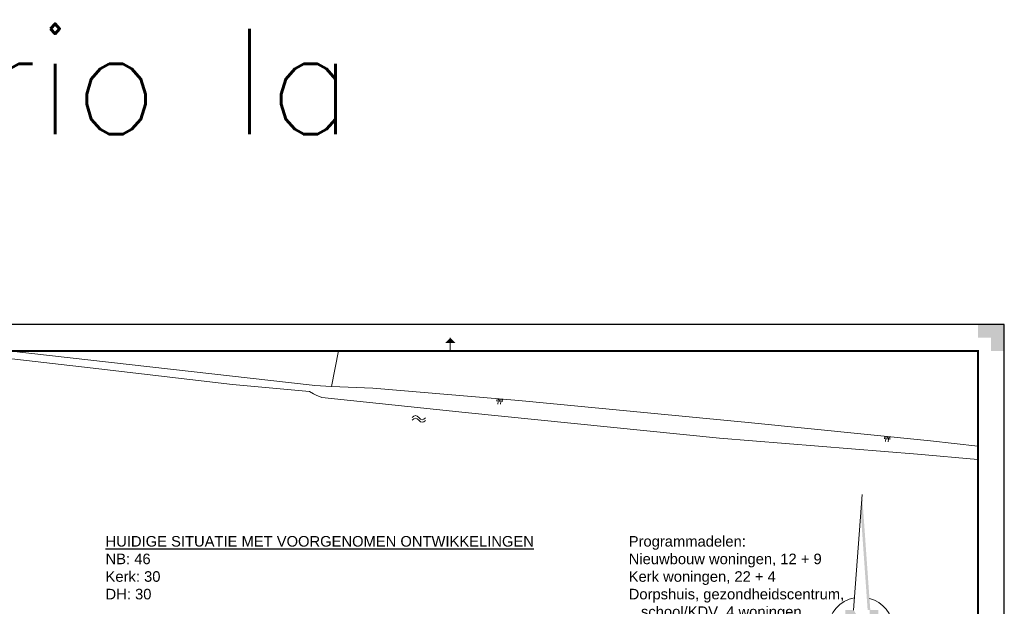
# Model space of a CAD drawing. Extents: x -1000932 to 2054797, y 285738 to 764020.
# Tile 514 of 656: x 283262 to 469861, y 652846 to 764020. Entities that reach past the tile are written whole.
import ezdxf

# ---------------------------------------------------------------- set-up
doc = ezdxf.new("R2010")
doc.units = 0
doc.header["$MEASUREMENT"] = 0
doc.header["$PDMODE"] = 33
doc.header["$PDSIZE"] = 1
doc.layers.get('0').update_dxf_attribs({"color": 1, "linetype": 'CONTINUOUS'})
doc.layers.add('04H', color=6, linetype='CONTINUOUS', plot=False)
for name, color, linetype, lineweight in [('Q07', 7, 'CONTINUOUS', 0), ('S04', 7, 'CONTINUOUS', 0), ('S05', 7, 'CONTINUOUS', 0), ('T09', 7, 'CONTINUOUS', 0), ('T22', 7, 'CONTINUOUS', 0), ('W05', 5, 'CONTINUOUS', 0), ('X-XX-AL-TEKENBLAD-KADER-AFSNIJMARKERING-G', 7, 'CONTINUOUS', 30), ('X-XX-AL-TEKENBLAD-KADER-G', 7, 'CONTINUOUS', 30), ('X-XX-AL-TEKENBLAD-KADER-VOUWMARKERING-G', 7, 'CONTINUOUS', 13), ('X-XX-AL-TEKENBLAD_NOORDPIJL-G', 7, 'CONTINUOUS', 13)]:
    doc.layers.add(name, color=color, linetype=linetype, lineweight=lineweight)
doc.styles.get("Standard").update_dxf_attribs({"font": 'romans.shx'})

# ---------------------------------------------------------------- blocks, each defined once
blk = doc.blocks.new('SAL-TEKENBLAD-A0-841×841-SO')
at = {"layer": 'X-XX-AL-TEKENBLAD-KADER-AFSNIJMARKERING-G', "ltscale": 0.5}
blk.add_hatch(color=256, dxfattribs=at).paths.add_polyline_path([(-5, 831), (-5, 836), (-10, 836), (-10, 841), (0, 841), (0, 831)])
at = {"layer": 'X-XX-AL-TEKENBLAD-KADER-VOUWMARKERING-G', "ltscale": 0.5}
h = blk.add_hatch(color=256, dxfattribs=at)
h.paths.add_polyline_path([(-212, 834), (-210, 836), (-210, 834)], flags=16)
h.paths.add_polyline_path([(-210, 834), (-210, 836), (-208, 834)], flags=16)
at = {"layer": 'X-XX-AL-TEKENBLAD-KADER-G', "ltscale": 0.5}
for p, q in [((0, 841), (-841, 841)), ((0, 0), (0, 841))]:
    blk.add_line(p, q, dxfattribs=at)
at = {"layer": 'X-XX-AL-TEKENBLAD-KADER-G', "ltscale": 0.5, "const_width": 0.7, "flags": 128}
blk.add_lwpolyline([(-821, 10), (-10, 10), (-10, 831), (-821, 831), (-821, 10)], close=True, dxfattribs=at)
at = {"layer": 'X-XX-AL-TEKENBLAD-KADER-VOUWMARKERING-G', "ltscale": 0.5}
blk.add_line((-210, 831), (-210, 836), dxfattribs=at)
blk = doc.blocks.new('SAL-TEKENBLAD_NOORDPIJL-SO')
at = {"layer": 'X-XX-AL-TEKENBLAD_NOORDPIJL-G'}
for points in [[(-5.76, -7.58), (-5.76, 7.62), (-2.66, 7.62), (3.44, -2.58), (3.44, 7.62), (6.64, 7.62), (6.64, -7.58), (3.44, -7.58), (-2.66, 2.62), (-2.66, -7.58)], [(-3.46, -18.48), (-4.46, -17.48), (4.54, -17.48), (3.74, -7.58), (4.74, -7.58), (5.54, -18.48)]]:
    blk.add_hatch(color=256, dxfattribs=at).paths.add_polyline_path(points)
for p, q in [((-2.66, 7.62), (0.54, 51.42)), ((-13.96, 0.02), (-10.96, 0.02)), ((11.04, 0.02), (14.04, 0.02)), ((-4.46, -17.48), (-3.76, -7.58))]:
    blk.add_line(p, q, dxfattribs=at)
for start, end in [(100.7829, 250.9142), (293.8884, 74.4136)]:
    blk.add_arc((0, 0), 12.5, start, end, dxfattribs=at)
for p in [(0.54, 51.42), (-5.76, -7.58), (-3.46, -18.48)]:
    blk.add_point(p, dxfattribs=at)
at = {"layer": 'X-XX-AL-TEKENBLAD_NOORDPIJL-G', "extrusion": (0, 0, -1)}
blk.add_solid([(-0.54, 51.42), (-0.04, 44.52), (-3.64, 7.62), (-2.64, 7.62)], dxfattribs=at)
blk = doc.blocks.new('S04')
at = {"layer": 'S04', "color": 7, "linetype": 'Continuous', "lineweight": 0}
for p, q in [((0, 0.0502), (0.0502, 0.0502)), ((0, 0.0251), (0.1004, 0.0251)), ((0, 0), (0.0502, 0)), ((0, -0.0251), (0.1004, -0.0251)), ((0, -0.0502), (0.0502, -0.0502))]:
    blk.add_line(p, q, dxfattribs=at)
blk = doc.blocks.new('S05')
at = {"layer": 'S05', "color": 7, "linetype": 'Continuous', "lineweight": 0}
for p, q in [((0.0084, 0.0305), (0.0378, 0.0587)), ((0.011, -0.0191), (0.0406, 0.0089)), ((0.0378, 0.0587), (0.068, 0.0713)), ((0.0406, 0.0089), (0.071, 0.0213)), ((0.068, 0.0713), (0.1006, 0.0621)), ((0.071, 0.0213), (0.1024, 0.0125)), ((0.1006, 0.0621), (0.133, 0.0375)), ((0.1024, 0.0125), (0.1358, -0.0121)), ((0.133, 0.0375), (0.1656, 0.0129)), ((0.1656, 0.0129), (0.1972, 0.0037)), ((0.1972, 0.0037), (0.2284, 0.0163)), ((0.2284, 0.0163), (0.258, 0.0445)), ((0.1358, -0.0121), (0.1682, -0.0369)), ((0.1682, -0.0369), (0.1998, -0.0461)), ((0.1998, -0.0461), (0.231, -0.0333)), ((0.231, -0.0333), (0.2606, -0.0051))]:
    blk.add_line(p, q, dxfattribs=at)

msp = doc.modelspace()

# ---------------------------------------------------------------- linework, layer by layer
at = {"layer": 'Q07', "flags": 128}
msp.add_lwpolyline([(281108.322, 701238.49), (338659.144, 694736.921)], dxfattribs=at)
at = {"layer": 'T09', "flags": 128}
for points in [[(338659.144, 694736.921), (339200.144, 694675.921), (342372.144, 694527.921)], [(342372.144, 694527.921), (350165.144, 694163.921), (377842.144, 691860.921), (421344.144, 687685.921), (455878.144, 684213.921), (464860.572, 683220.172)]]:
    msp.add_lwpolyline(points, dxfattribs=at)
at = {"layer": 'T22', "flags": 128}
msp.add_lwpolyline([(343652.731, 701238.49), (342372.144, 694527.921)], dxfattribs=at)
at = {"layer": 'W05', "flags": 128}
msp.add_lwpolyline([(270227.144, 701103.921), (298285.144, 697849.921), (323565.144, 694871.921), (338216.144, 693565.921), (338940.144, 693097.921), (339455.144, 692839.921), (340517.144, 692419.921), (367710.144, 689600.921), (415897.144, 684695.921), (453395.144, 681703.921), (464860.572, 680693.021)], dxfattribs=at)

# ---------------------------------------------------------------- block references
at = {"layer": 'S04'}
for p, xscale, yscale, zscale, rotation in [((374244.144, 692159.921), 9999.99999999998, 9999.99999999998, 9999.99999999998, 265.0371356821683), ((447696.144, 685036.921), 10000.00000000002, 10000.00000000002, 10000.00000000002, 264.2593933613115)]:
    msp.add_blockref('S04', p, dxfattribs=dict(at, xscale=xscale, yscale=yscale, zscale=zscale, rotation=rotation))
at = {"layer": 'S05', "xscale": 10000, "yscale": 10000, "zscale": 10000, "rotation": 355.5837165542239}
msp.add_blockref('S05', (357563.144, 688329.921), dxfattribs=at)
at = {"layer": 'X-XX-AL-TEKENBLAD-KADER-G', "ltscale": 0.5, "xscale": 500, "yscale": 500, "zscale": 500}
msp.add_blockref('SAL-TEKENBLAD-A0-841×841-SO', (469860.572, 285738.49), dxfattribs=at)
at = {"layer": 'X-XX-AL-TEKENBLAD_NOORDPIJL-G', "xscale": 500, "yscale": 500, "zscale": 500}
msp.add_blockref('SAL-TEKENBLAD_NOORDPIJL-SO', (442640.642, 648321.542), dxfattribs=at)

# ---------------------------------------------------------------- texts
at = {"linetype": 'Continuous', "insert": (55107.27, 762301.354), "char_height": 20000, "attachment_point": 1}
msp.add_mtext_dynamic_manual_height_columns('dorpshuis scenario Ia', width=400628.86782, gutter_width=25, heights=[0], dxfattribs=at)
at = {"layer": '04H', "linetype": 'Continuous', "char_height": 2000, "attachment_point": 1}
for s, insert in [('{\\fArial|b0|i0|c0|p34;\\LHUIDIGE SITUATIE MET VOORGENOMEN ONTWIKKELINGEN\\P\\lNB: 46\\PKerk: 30\\PDH: 30\\P\\P\\LTOTAAL: 106 pp\\PEXTRA 16 PP}', (299535.628, 666163.864)), ('{\\fArial|b0|i0|c0|p34;Programmadelen:\\PNieuwbouw woningen, 12 + 9\\PKerk woningen, 22 + 4\\PDorpshuis, gezondheidscentrum, \\P   school/KDV, 4 woningen \\P\\PBenodigd parkeren (geen gelijktijdigheid):\\PNB: 46 pp\\PKerk: 55 pp\\PDH: 67 pp\\P\\L\\PTOTAAL: 168 pp}', (398678.079, 666163.864))]:
    msp.add_mtext_dynamic_manual_height_columns(s, width=108559.75065, gutter_width=25, heights=[0], dxfattribs=dict(at, insert=insert))

doc.saveas('drawing.dxf')
